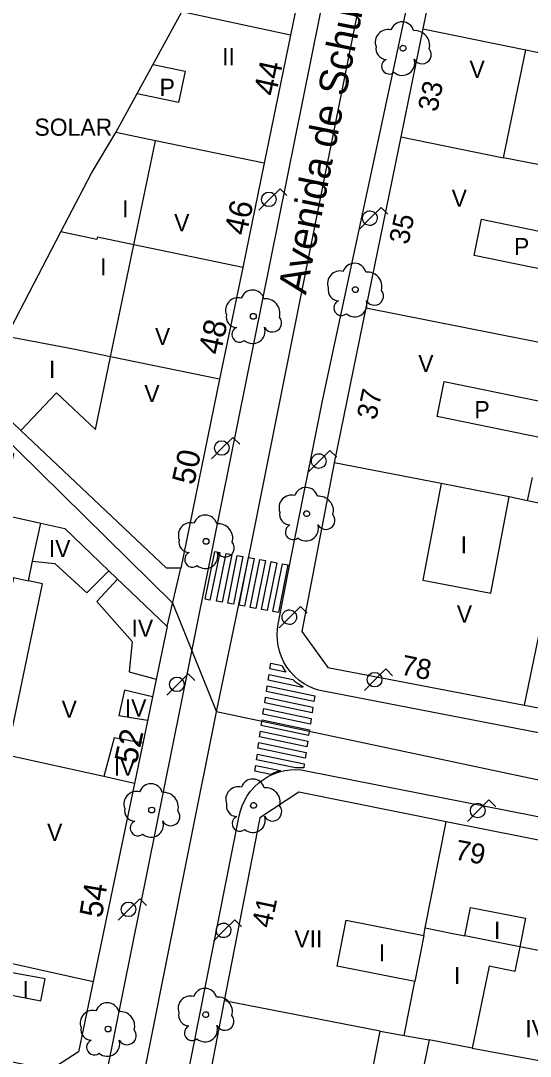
# Model space of a CAD drawing. Extents: x 282771 to 285132, y 4823109 to 4825496.
# Drawn here: x 284608.3 to 284652.8, y 4823560.4 to 4823650.9 of the extents above; entities that cross this region are included whole.
import ezdxf

# ---------------------------------------------------------------- set-up
doc = ezdxf.new("R2010")
doc.units = 0
for name, color, linetype in [('ACERA-BORDILLO', 7, 'Continuous'), ('ACERA-INTERIOR', 7, 'Continuous'), ('ARBOL', 7, 'Continuous'), ('CALLE-EJE', 7, 'Continuous'), ('CALLE-TEXTO', 7, 'Continuous'), ('EDIFICIO', 7, 'Continuous'), ('FAROLA', 7, 'Continuous'), ('INTERIOR-EDIFICIO', 7, 'Continuous'), ('MEDIANERA', 7, 'Continuous'), ('NUM-PORTAL', 7, 'Continuous'), ('PASO-PEATONES', 7, 'Continuous'), ('TXT-ALTURA-EDIFICIO', 7, 'Continuous')]:
    doc.layers.add(name, color=color, linetype=linetype)

msp = doc.modelspace()

# ---------------------------------------------------------------- linework, layer by layer
at = {"layer": 'ACERA-BORDILLO'}
for points in [[(284689.969, 4823581.613), (284634.76, 4823592.279), (284634.322, 4823592.384), (284633.881, 4823592.534), (284633.444, 4823592.73), (284633.018, 4823592.974), (284632.609, 4823593.265), (284632.226, 4823593.6), (284631.875, 4823593.977), (284631.564, 4823594.391), (284631.297, 4823594.834), (284631.078, 4823595.3), (284630.91, 4823595.781), (284630.793, 4823596.269), (284630.727, 4823596.756), (284630.708, 4823597.235), (284630.734, 4823597.699), (284630.8, 4823598.144), (284631.824, 4823603.4), (284634.714, 4823617.8), (284648.13, 4823680.411)], [(284638.703, 4823672.479), (284615.821, 4823559.092)], [(284611.583, 4823501.619), (284618.123, 4823534.639), (284627.388, 4823581.406), (284627.495, 4823581.842), (284627.646, 4823582.282), (284627.844, 4823582.717), (284628.089, 4823583.142), (284628.381, 4823583.549), (284628.717, 4823583.93), (284629.095, 4823584.278), (284629.509, 4823584.588), (284629.952, 4823584.853), (284630.418, 4823585.07), (284630.899, 4823585.236), (284631.386, 4823585.351), (284631.872, 4823585.417), (284632.35, 4823585.434), (284632.814, 4823585.407), (284633.258, 4823585.34), (284658.977, 4823580.276)]]:
    msp.add_lwpolyline(points, dxfattribs=at)
at = {"layer": 'ACERA-INTERIOR'}
msp.add_lwpolyline([(284621.103, 4823597.939), (284622.273, 4823603.029)], dxfattribs=at)
at = {"layer": 'ARBOL'}
for centre in [(284628.624, 4823625.034), (284624.494, 4823605.379), (284619.738, 4823581.907), (284615.922, 4823562.775)]:
    msp.add_circle(centre, 0.255, dxfattribs=at)
for centre, radius, start, end in [((284628.554, 4823626.294), 1.038, 15.64228, 161.38435), ((284627.294, 4823625.564), 1.097, 75.4318, 200.55608), ((284629.684, 4823625.294), 1.272, 345.03273, 95.79925), ((284627.184, 4823624.994), 0.935, 168.59898, 268.13236), ((284630.294, 4823624.464), 0.797, 208.96246, 38.99103), ((284627.424, 4823623.444), 0.672, 113.73672, 309.4725), ((284628.564, 4823623.744), 1.086, 228.95447, 17.92796), ((284623.165, 4823605.909), 1.097, 75.4318, 200.55608), ((284624.424, 4823606.639), 1.038, 15.64228, 161.38435), ((284625.554, 4823605.639), 1.272, 345.03273, 95.79925), ((284623.055, 4823605.339), 0.935, 168.59898, 268.13236), ((284626.164, 4823604.809), 0.797, 208.96246, 38.99103), ((284623.295, 4823603.789), 0.672, 113.73672, 309.4725), ((284624.434, 4823604.089), 1.086, 228.95447, 17.92796), ((284619.668, 4823583.167), 1.038, 15.64228, 161.38435), ((284618.408, 4823582.437), 1.097, 75.4318, 200.55608), ((284620.798, 4823582.167), 1.272, 345.03273, 95.79925), ((284618.298, 4823581.867), 0.935, 168.59898, 268.13236), ((284621.408, 4823581.337), 0.797, 208.96246, 38.99103), ((284618.538, 4823580.317), 0.672, 113.73672, 309.4725), ((284619.678, 4823580.617), 1.086, 228.95447, 17.92796), ((284614.592, 4823563.305), 1.097, 75.4318, 200.55608), ((284615.852, 4823564.035), 1.038, 15.64228, 161.38435), ((284616.981, 4823563.035), 1.272, 345.03273, 95.79925), ((284614.482, 4823562.735), 0.935, 168.59898, 268.13236), ((284617.591, 4823562.205), 0.797, 208.96246, 38.99103), ((284614.722, 4823561.185), 0.672, 113.73672, 309.4725), ((284615.862, 4823561.485), 1.086, 228.95447, 17.92796)]:
    msp.add_arc(centre, radius, start, end, dxfattribs=at)
for centre, major_axis, start_param, end_param in [((284641.641, 4823649.718), (0.604, 0.845), 5.605876, 8.149555), ((284640.381, 4823648.988), (0.638, 0.892), 0.366215, 2.550046), ((284642.771, 4823648.718), (0.74, 1.035), 5.071639, 7.004879), ((284640.271, 4823648.418), (-0.544, -0.761), 5.133882, 6.871067), ((284643.381, 4823647.888), (-0.463, -0.648), 5.838357, 9.154982), ((284640.511, 4823646.868), (-0.391, -0.547), 4.176355, 7.592588), ((284641.651, 4823647.168), (-0.631, -0.883), 6.187284, 8.787362), ((284637.468, 4823628.629), (0.604, 0.845), 5.605876, 8.149555), ((284636.208, 4823627.899), (0.638, 0.892), 0.366215, 2.550046), ((284638.598, 4823627.629), (0.74, 1.035), 5.071639, 7.004879), ((284636.098, 4823627.329), (-0.544, -0.761), 5.133882, 6.871067), ((284639.208, 4823626.799), (-0.463, -0.648), 5.838357, 9.154982), ((284636.338, 4823625.779), (-0.391, -0.547), 4.176355, 7.592588), ((284637.478, 4823626.079), (-0.631, -0.883), 6.187284, 8.787362), ((284633.226, 4823609.046), (0.604, 0.845), 5.605876, 8.149555), ((284631.966, 4823608.316), (0.638, 0.892), 0.366215, 2.550046), ((284634.356, 4823608.046), (0.74, 1.035), 5.071639, 7.004879), ((284631.856, 4823607.746), (-0.544, -0.761), 5.133882, 6.871067), ((284634.966, 4823607.216), (-0.463, -0.648), 5.838357, 9.154982), ((284632.096, 4823606.196), (-0.391, -0.547), 4.176355, 7.592588), ((284633.236, 4823606.496), (-0.631, -0.883), 6.187284, 8.787362), ((284628.573, 4823583.575), (0.604, 0.845), 5.605876, 8.149555), ((284627.313, 4823582.845), (0.638, 0.892), 0.366215, 2.550046), ((284629.703, 4823582.575), (0.74, 1.035), 5.071639, 7.004879), ((284627.203, 4823582.275), (-0.544, -0.761), 5.133882, 6.871067), ((284630.313, 4823581.745), (-0.463, -0.648), 5.838357, 9.154982), ((284627.443, 4823580.725), (-0.391, -0.547), 4.176355, 7.592588), ((284628.583, 4823581.025), (-0.631, -0.883), 6.187284, 8.787362), ((284624.399, 4823565.293), (0.604, 0.845), 5.605876, 8.149555), ((284623.139, 4823564.563), (0.638, 0.892), 0.366215, 2.550046), ((284625.529, 4823564.293), (0.74, 1.035), 5.071639, 7.004879), ((284623.029, 4823563.993), (-0.544, -0.761), 5.133882, 6.871067), ((284626.139, 4823563.463), (-0.463, -0.648), 5.838357, 9.154982), ((284623.269, 4823562.443), (-0.391, -0.547), 4.176355, 7.592588), ((284624.409, 4823562.743), (-0.631, -0.883), 6.187284, 8.787362)]:
    msp.add_ellipse(centre, major_axis=major_axis, ratio=0.999979, start_param=start_param, end_param=end_param, dxfattribs=at)
for centre in [(284641.711, 4823648.458), (284637.538, 4823627.369), (284633.296, 4823607.786), (284628.643, 4823582.315), (284624.469, 4823564.033)]:
    msp.add_ellipse(centre, major_axis=(0.148, 0.207), ratio=0.999979, dxfattribs=at)
at = {"layer": 'CALLE-EJE'}
for points in [[(284625.402, 4823590.495), (284628.424, 4823605.05), (284642.281, 4823674.187), (284645.031, 4823686.979)], [(284597.023, 4823626.339), (284600.288, 4823620.919), (284621.55, 4823600.012), (284625.402, 4823590.495)], [(284617.727, 4823552.134), (284623.024, 4823578.591), (284625.402, 4823590.495)], [(284665.804, 4823581.92), (284625.402, 4823590.495)]]:
    msp.add_lwpolyline(points, dxfattribs=at)
at = {"layer": 'EDIFICIO'}
for points in [[(284653.965, 4823680.631), (284649.375, 4823679.271), (284646.234, 4823663.881), (284643.444, 4823650.161), (284641.524, 4823640.721), (284638.474, 4823625.781), (284635.704, 4823612.25), (284632.854, 4823597.5), (284635.144, 4823594.35), (284652.344, 4823591.08), (284671.914, 4823587.361), (284689.124, 4823584.101), (284691.784, 4823585.961), (284692.994, 4823595.321), (284693.424, 4823598.641), (284693.994, 4823602.871), (284698.064, 4823632.821), (284687.315, 4823667.112), (284684.025, 4823677.582), (284683.955, 4823677.812), (284680.825, 4823687.712), (284679.085, 4823688.062), (284667.835, 4823684.731), (284653.965, 4823680.631)], [(284634.553, 4823662.548), (284631.883, 4823649.609), (284629.573, 4823638.409), (284627.693, 4823629.289), (284625.673, 4823619.539), (284622.273, 4823603.029), (284621.043, 4823603.039), (284608.303, 4823615.049), (284604.613, 4823618.549), (284607.053, 4823623.269), (284611.803, 4823632.429), (284614.463, 4823637.539), (284616.613, 4823641.079), (284622.383, 4823651.639)], [(284600.063, 4823620.049), (284607.643, 4823613.019), (284606.523, 4823607.749), (284610.033, 4823606.959), (284612.153, 4823606.489), (284615.993, 4823602.809), (284621.103, 4823597.939), (284618.233, 4823584.229), (284614.613, 4823566.929), (284613.332, 4823560.785), (284610.85, 4823559.171), (284600.173, 4823561.47), (284590.327, 4823563.588), (284588.706, 4823566.084), (284591.724, 4823580.429), (284591.724, 4823580.449), (284593.433, 4823588.559), (284596.773, 4823604.459), (284600.063, 4823620.049)], [(284660.614, 4823575.62), (284659.004, 4823578.2), (284645.494, 4823580.89), (284632.594, 4823583.47), (284629.194, 4823581.23), (284626.083, 4823565.25), (284624.173, 4823555.42), (284622.283, 4823545.69), (284620.383, 4823535.909), (284618.453, 4823525.949), (284616.643, 4823516.639), (284615.393, 4823510.189), (284617.583, 4823507.099), (284643.413, 4823501.199), (284646.283, 4823503.309), (284647.573, 4823509.709), (284649.383, 4823518.91), (284651.473, 4823529.45), (284655.333, 4823548.97), (284657.373, 4823559.32), (284659.204, 4823568.53), (284660.614, 4823575.62)]]:
    msp.add_lwpolyline(points, dxfattribs=at)
at = {"layer": 'FAROLA'}
for p, q in [((284630.963, 4823636.183), (284630.023, 4823635.253)), ((284631.553, 4823635.593), (284630.963, 4823636.183)), ((284630.023, 4823635.253), (284629.093, 4823634.313)), ((284639.793, 4823634.541), (284638.853, 4823633.611)), ((284640.383, 4823633.951), (284639.793, 4823634.541)), ((284638.853, 4823633.611), (284637.923, 4823632.671)), ((284626.846, 4823614.463), (284625.906, 4823613.533)), ((284627.436, 4823613.873), (284626.846, 4823614.463)), ((284625.906, 4823613.533), (284624.976, 4823612.593)), ((284635.327, 4823613.323), (284634.387, 4823612.393)), ((284635.917, 4823612.733), (284635.327, 4823613.323)), ((284634.387, 4823612.393), (284633.457, 4823611.453)), ((284632.753, 4823599.683), (284631.813, 4823598.753)), ((284633.343, 4823599.093), (284632.753, 4823599.683)), ((284631.813, 4823598.753), (284630.883, 4823597.813)), ((284640.21, 4823594.228), (284639.27, 4823593.298)), ((284640.8, 4823593.638), (284640.21, 4823594.228)), ((284622.925, 4823593.815), (284621.985, 4823592.885)), ((284623.515, 4823593.225), (284622.925, 4823593.815)), ((284639.27, 4823593.298), (284638.34, 4823592.358)), ((284621.985, 4823592.885), (284621.055, 4823591.945)), ((284649.224, 4823582.788), (284648.284, 4823581.858)), ((284649.814, 4823582.198), (284649.224, 4823582.788)), ((284648.284, 4823581.858), (284647.354, 4823580.918)), ((284618.691, 4823574.16), (284617.751, 4823573.23)), ((284619.281, 4823573.57), (284618.691, 4823574.16)), ((284617.751, 4823573.23), (284616.821, 4823572.29)), ((284627, 4823572.327), (284626.06, 4823571.397)), ((284627.59, 4823571.737), (284627, 4823572.327)), ((284626.06, 4823571.397), (284625.13, 4823570.457))]:
    msp.add_line(p, q, dxfattribs=at)
for centre, radius in [((284629.983, 4823635.253), 0.637), ((284625.866, 4823613.533), 0.637), ((284621.945, 4823592.885), 0.637), ((284639.23, 4823593.298), 0.638), ((284648.244, 4823581.858), 0.638), ((284617.711, 4823573.23), 0.637)]:
    msp.add_circle(centre, radius, dxfattribs=at)
for centre in [(284638.813, 4823633.611), (284634.347, 4823612.393), (284631.773, 4823598.753), (284626.02, 4823571.397)]:
    msp.add_ellipse(centre, major_axis=(0.372, 0.518), ratio=0.999979, dxfattribs=at)
at = {"layer": 'INTERIOR-EDIFICIO'}
for points in [[(284653.644, 4823638.261), (284650.504, 4823638.891), (284652.453, 4823648.307), (284655.834, 4823647.611)], [(284619.87, 4823647.039), (284622.653, 4823646.459), (284622.073, 4823643.699), (284618.459, 4823644.457)], [(284608.303, 4823615.049), (284611.423, 4823618.349), (284614.823, 4823615.149), (284616.147, 4823621.508), (284618.186, 4823631.28), (284620.084, 4823640.364), (284616.613, 4823641.079)], [(284656.614, 4823628.571), (284647.934, 4823630.361), (284648.574, 4823633.511), (284657.254, 4823631.711)], [(284653.784, 4823614.431), (284644.704, 4823616.291), (284645.324, 4823619.351), (284654.404, 4823617.481)], [(284655.874, 4823608.261), (284652.61, 4823608.928), (284653.034, 4823610.941)], [(284650.984, 4823609.261), (284645.038, 4823610.424), (284643.434, 4823602), (284649.384, 4823600.86), (284650.984, 4823609.261)], [(284606.523, 4823607.749), (284605.475, 4823602.668), (284607.653, 4823602.219), (284604.373, 4823586.449), (284605.473, 4823586.209), (284605.653, 4823587.029), (284607.07, 4823586.714), (284610.193, 4823601.679), (284608.963, 4823601.939), (284609.323, 4823603.659), (284610.033, 4823606.959)], [(284637.746, 4823552.474), (284639.703, 4823562.6), (284641.813, 4823562.2), (284642.74, 4823566.917), (284635.953, 4823568.26), (284636.743, 4823572.28), (284643.531, 4823570.947), (284643.663, 4823571.62), (284645.933, 4823571.15), (284647.132, 4823570.913), (284647.624, 4823573.39), (284652.414, 4823572.45), (284651.923, 4823569.968), (284651.503, 4823567.814), (284649.234, 4823568.272), (284647.761, 4823561.104), (284644.003, 4823561.83), (284641.903, 4823551.666)], [(284607.403, 4823567.729), (284607.033, 4823565.819), (284610.043, 4823565.249), (284610.413, 4823567.149), (284607.403, 4823567.729)]]:
    msp.add_lwpolyline(points, dxfattribs=at)
at = {"layer": 'MEDIANERA'}
for p, q in [((284631.883, 4823649.609), (284622.383, 4823651.639)), ((284643.444, 4823650.161), (284652.453, 4823648.307)), ((284641.524, 4823640.721), (284650.504, 4823638.891)), ((284645.038, 4823610.424), (284635.704, 4823612.25)), ((284652.61, 4823608.928), (284650.984, 4823609.261)), ((284652.344, 4823591.08), (284655.874, 4823608.261)), ((284643.663, 4823571.62), (284645.494, 4823580.89)), ((284643.531, 4823570.947), (284642.74, 4823566.917)), ((284639.703, 4823562.6), (284626.083, 4823565.25)), ((284641.813, 4823562.2), (284644.003, 4823561.83)), ((284647.761, 4823561.104), (284657.373, 4823559.32))]:
    msp.add_line(p, q, dxfattribs=at)
for points in [[(284629.573, 4823638.409), (284620.084, 4823640.364)], [(284627.693, 4823629.289), (284618.186, 4823631.28), (284614.993, 4823631.949), (284614.953, 4823631.749), (284611.803, 4823632.429)], [(284638.474, 4823625.781), (284655.385, 4823622.437), (284658.754, 4823621.771)], [(284625.673, 4823619.539), (284616.147, 4823621.508), (284612.903, 4823622.179), (284607.053, 4823623.269)], [(284609.323, 4823603.659), (284611.263, 4823603.429), (284614.063, 4823600.879), (284615.993, 4823602.809)], [(284607.653, 4823602.219), (284608.963, 4823601.939)], [(284616.763, 4823602.079), (284614.933, 4823600.129), (284618.043, 4823596.619), (284617.773, 4823593.979), (284620.133, 4823593.329)], [(284619.813, 4823591.799), (284617.363, 4823592.379), (284616.863, 4823590.169), (284619.383, 4823589.759)], [(284618.973, 4823587.759), (284616.463, 4823588.209), (284615.554, 4823584.823)], [(284615.554, 4823584.823), (284607.07, 4823586.714)], [(284618.233, 4823584.229), (284615.554, 4823584.823)], [(284659.204, 4823568.53), (284656.235, 4823569.116), (284651.923, 4823569.968), (284647.132, 4823570.913)], [(284603.073, 4823569.489), (284614.613, 4823566.929)]]:
    msp.add_lwpolyline(points, dxfattribs=at)
at = {"layer": 'PASO-PEATONES'}
for points in [[(284624.829, 4823600.254), (284624.422, 4823600.328), (284625.259, 4823604.498), (284625.711, 4823604.416)], [(284625.898, 4823600.06), (284625.406, 4823600.149), (284626.242, 4823604.319), (284626.735, 4823604.23)], [(284626.882, 4823599.881), (284626.39, 4823599.97), (284627.226, 4823604.14), (284627.719, 4823604.051)], [(284627.866, 4823599.702), (284627.374, 4823599.791), (284628.211, 4823603.961), (284628.703, 4823603.872)], [(284628.85, 4823599.523), (284628.358, 4823599.613), (284629.195, 4823603.783), (284629.687, 4823603.693)], [(284629.834, 4823599.344), (284629.342, 4823599.434), (284630.179, 4823603.604), (284630.671, 4823603.514)], [(284630.818, 4823599.165), (284630.326, 4823599.255), (284631.163, 4823603.425), (284631.655, 4823603.335)], [(284630.076, 4823594.233), (284630.152, 4823594.728), (284631.129, 4823594.523), (284631.146, 4823594.489), (284631.353, 4823594.116), (284631.469, 4823593.941)], [(284629.925, 4823593.243), (284630, 4823593.738), (284632.075, 4823593.303), (284632.231, 4823593.172), (284632.583, 4823592.924), (284632.945, 4823592.696), (284632.927, 4823592.614)], [(284629.773, 4823592.253), (284629.849, 4823592.748), (284633.989, 4823591.88), (284633.914, 4823591.385)], [(284629.618, 4823591.264), (284629.693, 4823591.759), (284633.838, 4823590.89), (284633.762, 4823590.395)], [(284629.47, 4823590.273), (284629.546, 4823590.768), (284633.686, 4823589.9), (284633.611, 4823589.405)], [(284629.319, 4823589.283), (284629.374, 4823589.644), (284629.395, 4823589.778), (284633.535, 4823588.91), (284633.513, 4823588.766), (284633.459, 4823588.415)], [(284629.167, 4823588.293), (284629.243, 4823588.788), (284633.384, 4823587.92), (284633.308, 4823587.425)], [(284629.016, 4823587.303), (284629.092, 4823587.798), (284633.232, 4823586.93), (284633.156, 4823586.435)], [(284628.914, 4823586.303), (284628.988, 4823586.798), (284633.081, 4823585.94), (284633.027, 4823585.592), (284632.972, 4823585.6), (284632.311, 4823585.591)], [(284628.766, 4823585.312), (284628.84, 4823585.808), (284630.999, 4823585.355), (284630.436, 4823585.155), (284630.158, 4823585.02)]]:
    msp.add_lwpolyline(points, close=True, dxfattribs=at)

# ---------------------------------------------------------------- texts
at = {"layer": 'CALLE-TEXTO'}
msp.add_text('Avenida de Schulz', height=2.5, rotation=78.66698, dxfattribs=at).set_placement((284633.219, 4823626.866))
at = {"layer": 'NUM-PORTAL'}
for s, height, rotation, p in [('44', 2, 77.64004, (284630.574, 4823644.194)), ('33', 1.75, 77.86956, (284644.694, 4823642.825)), ('46', 2, 77.64004, (284628.011, 4823632.015)), ('35', 1.75, 77.86956, (284642.173, 4823631.232)), ('48', 2, 77.64004, (284625.75, 4823621.597)), ('37', 1.75, 77.86956, (284639.354, 4823615.917)), ('50', 2, 77.64004, (284623.436, 4823610.227)), ('78', 1.75, 348.83046, (284641.443, 4823593.756)), ('52', 2, 77.64004, (284618.405, 4823585.819)), ('79', 1.75, 349.24047, (284646.163, 4823577.611)), ('54', 2, 80.6405, (284615.378, 4823572.414)), ('41', 1.75, 78.13955, (284630.184, 4823571.533))]:
    msp.add_text(s, height=height, rotation=rotation, dxfattribs=at).set_placement(p)
at = {"layer": 'TXT-ALTURA-EDIFICIO'}
for s, rotation, p in [('II', 0.00004, (284625.902, 4823646.969)), ('V', 0.00059, (284647.525, 4823645.861)), ('P', 0.00004, (284620.428, 4823644.289)), ('SOLAR', 0.00004, (284609.487, 4823640.809)), ('V', 0.00059, (284645.965, 4823634.611)), ('I', 0.00004, (284617.162, 4823633.669)), ('V', 0.00004, (284621.704, 4823632.459)), ('P', 0.00059, (284651.419, 4823630.381)), ('I', 0.00004, (284615.232, 4823628.609)), ('V', 0.00004, (284620.024, 4823622.529)), ('V', 0.00059, (284643.045, 4823620.161)), ('I', 0.00004, (284610.762, 4823619.649)), ('V', 0.00004, (284619.094, 4823617.539)), ('P', 0.00059, (284647.958, 4823616.131)), ('IV', 0.00004, (284610.744, 4823603.999)), ('I', 0.00059, (284646.753, 4823604.33)), ('V', 0.00059, (284646.415, 4823598.28)), ('IV', 0.00004, (284617.974, 4823597.039)), ('V', 0.00004, (284611.864, 4823589.969)), ('IV', 0.00004, (284617.384, 4823590.069)), ('IV', 0.00004, (284616.424, 4823584.899)), ('V', 0.00004, (284610.594, 4823579.209)), ('I', 0.00059, (284649.662, 4823570.65)), ('VII', 0.00059, (284632.213, 4823569.91)), ('I', 0.00059, (284639.592, 4823568.69)), ('I', 0.00059, (284646.168, 4823566.698)), ('I', 0.00004, (284608.442, 4823565.479)), ('IV', 0.00059, (284652.401, 4823562.062))]:
    msp.add_text(s, height=1.5, rotation=rotation, dxfattribs=at).set_placement(p)

doc.saveas('drawing.dxf')
